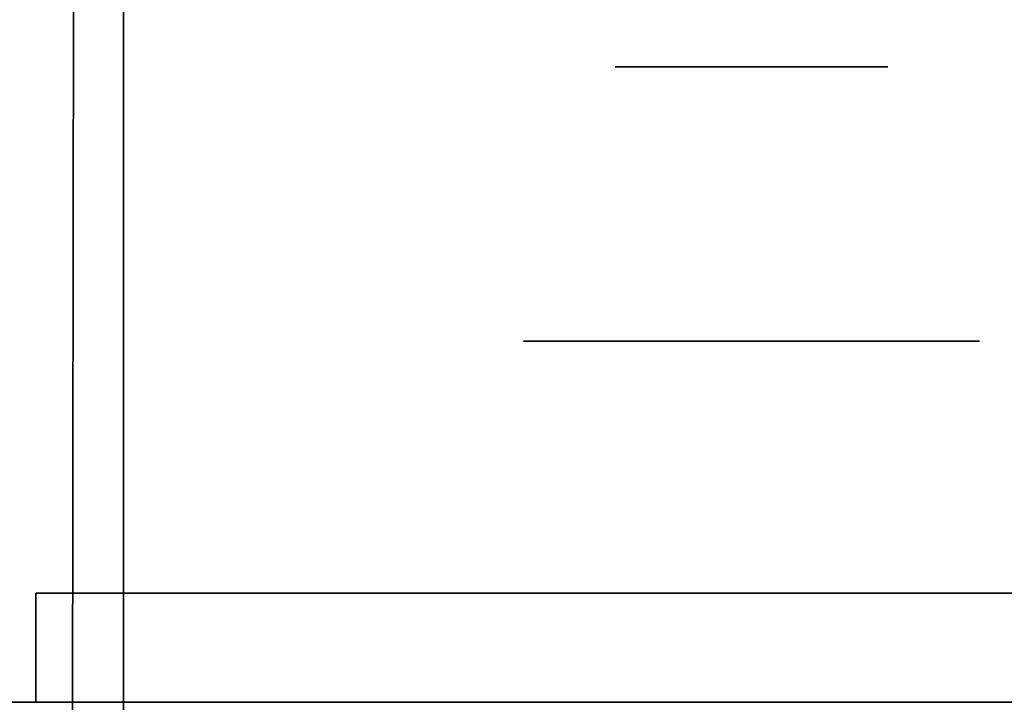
# Model space of a CAD drawing. Extents: x 413.3 to 457.5, y 5047.8 to 5050.
# Tile 735 of 770: x 457.2626 to 457.3204, y 5047.9282 to 5047.9682. Entities that reach past the tile are written whole.
import ezdxf

# ---------------------------------------------------------------- set-up
doc = ezdxf.new("R2010")
doc.units = 0
doc.header["$LTSCALE"] = 150
doc.header["$MEASUREMENT"] = 0
doc.layers.add('3DFACE_BOLT', color=7, linetype='CONTINUOUS')
doc.layers.add('3DFACE_SHAPE', color=7, linetype='CONTINUOUS')

msp = doc.modelspace()

# ---------------------------------------------------------------- linework, layer by layer
at = {"layer": '3DFACE_BOLT', "color": 1}
for points, invisible_edges in [([(457.297931, 5047.915459, -0.137472), (457.297539, 5047.915459, -0.135), (457.297931, 5047.965459, -0.137472)], 14), ([(457.297931, 5047.965459, -0.137472), (457.297539, 5047.915459, -0.135), (457.297539, 5047.965459, -0.135)], 3), ([(457.297539, 5047.915459, -0.135), (457.297931, 5047.915459, -0.132528), (457.297539, 5047.965459, -0.135)], 14), ([(457.297539, 5047.965459, -0.135), (457.297931, 5047.915459, -0.132528), (457.297931, 5047.965459, -0.132528)], 3), ([(457.297931, 5047.965459, -0.137472), (457.297539, 5047.965459, -0.135), (457.297931, 5047.965459, -0.132528)], 12), ([(457.297931, 5047.915459, -0.067472), (457.297539, 5047.915459, -0.065), (457.297931, 5047.965459, -0.067472)], 14), ([(457.297931, 5047.965459, -0.067472), (457.297539, 5047.915459, -0.065), (457.297539, 5047.965459, -0.065)], 3), ([(457.297539, 5047.915459, -0.065), (457.297931, 5047.915459, -0.062528), (457.297539, 5047.965459, -0.065)], 14), ([(457.297539, 5047.965459, -0.065), (457.297931, 5047.915459, -0.062528), (457.297931, 5047.965459, -0.062528)], 3), ([(457.297931, 5047.965459, -0.067472), (457.297539, 5047.965459, -0.065), (457.297931, 5047.965459, -0.062528)], 12), ([(457.299067, 5047.915459, -0.139702), (457.297931, 5047.915459, -0.137472), (457.299067, 5047.965459, -0.139702)], 14), ([(457.299067, 5047.965459, -0.139702), (457.297931, 5047.915459, -0.137472), (457.297931, 5047.965459, -0.137472)], 3), ([(457.297931, 5047.915459, -0.132528), (457.299067, 5047.915459, -0.130298), (457.297931, 5047.965459, -0.132528)], 14), ([(457.297931, 5047.965459, -0.132528), (457.299067, 5047.915459, -0.130298), (457.299067, 5047.965459, -0.130298)], 3), ([(457.299067, 5047.965459, -0.139702), (457.297931, 5047.965459, -0.137472), (457.299067, 5047.965459, -0.130298)], 14), ([(457.299067, 5047.965459, -0.130298), (457.297931, 5047.965459, -0.137472), (457.297931, 5047.965459, -0.132528)], 3), ([(457.299067, 5047.915459, -0.069702), (457.297931, 5047.915459, -0.067472), (457.299067, 5047.965459, -0.069702)], 14), ([(457.299067, 5047.965459, -0.069702), (457.297931, 5047.915459, -0.067472), (457.297931, 5047.965459, -0.067472)], 3), ([(457.297931, 5047.915459, -0.062528), (457.299067, 5047.915459, -0.060298), (457.297931, 5047.965459, -0.062528)], 14), ([(457.297931, 5047.965459, -0.062528), (457.299067, 5047.915459, -0.060298), (457.299067, 5047.965459, -0.060298)], 3), ([(457.299067, 5047.965459, -0.069702), (457.297931, 5047.965459, -0.067472), (457.299067, 5047.965459, -0.060298)], 14), ([(457.299067, 5047.965459, -0.060298), (457.297931, 5047.965459, -0.067472), (457.297931, 5047.965459, -0.062528)], 3), ([(457.300837, 5047.915459, -0.141472), (457.299067, 5047.915459, -0.139702), (457.300837, 5047.965459, -0.141472)], 14), ([(457.300837, 5047.965459, -0.141472), (457.299067, 5047.915459, -0.139702), (457.299067, 5047.965459, -0.139702)], 3), ([(457.299067, 5047.915459, -0.130298), (457.300837, 5047.915459, -0.128528), (457.299067, 5047.965459, -0.130298)], 14), ([(457.299067, 5047.965459, -0.130298), (457.300837, 5047.915459, -0.128528), (457.300837, 5047.965459, -0.128528)], 3), ([(457.300837, 5047.965459, -0.141472), (457.299067, 5047.965459, -0.139702), (457.300837, 5047.965459, -0.128528)], 14), ([(457.300837, 5047.965459, -0.128528), (457.299067, 5047.965459, -0.139702), (457.299067, 5047.965459, -0.130298)], 3), ([(457.300837, 5047.915459, -0.071472), (457.299067, 5047.915459, -0.069702), (457.300837, 5047.965459, -0.071472)], 14), ([(457.300837, 5047.965459, -0.071472), (457.299067, 5047.915459, -0.069702), (457.299067, 5047.965459, -0.069702)], 3), ([(457.299067, 5047.915459, -0.060298), (457.300837, 5047.915459, -0.058528), (457.299067, 5047.965459, -0.060298)], 14), ([(457.299067, 5047.965459, -0.060298), (457.300837, 5047.915459, -0.058528), (457.300837, 5047.965459, -0.058528)], 3), ([(457.300837, 5047.965459, -0.071472), (457.299067, 5047.965459, -0.069702), (457.300837, 5047.965459, -0.058528)], 14), ([(457.300837, 5047.965459, -0.058528), (457.299067, 5047.965459, -0.069702), (457.299067, 5047.965459, -0.060298)], 3), ([(457.303067, 5047.915459, -0.142608), (457.300837, 5047.915459, -0.141472), (457.303067, 5047.965459, -0.142608)], 14), ([(457.303067, 5047.965459, -0.142608), (457.300837, 5047.915459, -0.141472), (457.300837, 5047.965459, -0.141472)], 3), ([(457.300837, 5047.915459, -0.128528), (457.303067, 5047.915459, -0.127392), (457.300837, 5047.965459, -0.128528)], 14), ([(457.300837, 5047.965459, -0.128528), (457.303067, 5047.915459, -0.127392), (457.303067, 5047.965459, -0.127392)], 3), ([(457.303067, 5047.965459, -0.142608), (457.300837, 5047.965459, -0.141472), (457.303067, 5047.965459, -0.127392)], 14), ([(457.303067, 5047.965459, -0.127392), (457.300837, 5047.965459, -0.141472), (457.300837, 5047.965459, -0.128528)], 3), ([(457.303067, 5047.915459, -0.072608), (457.300837, 5047.915459, -0.071472), (457.303067, 5047.965459, -0.072608)], 14), ([(457.303067, 5047.965459, -0.072608), (457.300837, 5047.915459, -0.071472), (457.300837, 5047.965459, -0.071472)], 3), ([(457.300837, 5047.915459, -0.058528), (457.303067, 5047.915459, -0.057392), (457.300837, 5047.965459, -0.058528)], 14), ([(457.300837, 5047.965459, -0.058528), (457.303067, 5047.915459, -0.057392), (457.303067, 5047.965459, -0.057392)], 3), ([(457.303067, 5047.965459, -0.072608), (457.300837, 5047.965459, -0.071472), (457.303067, 5047.965459, -0.057392)], 14), ([(457.303067, 5047.965459, -0.057392), (457.300837, 5047.965459, -0.071472), (457.300837, 5047.965459, -0.058528)], 3), ([(457.305539, 5047.915459, -0.143), (457.303067, 5047.915459, -0.142608), (457.305539, 5047.965459, -0.143)], 14), ([(457.305539, 5047.965459, -0.143), (457.303067, 5047.915459, -0.142608), (457.303067, 5047.965459, -0.142608)], 3), ([(457.303067, 5047.915459, -0.127392), (457.305539, 5047.915459, -0.127), (457.303067, 5047.965459, -0.127392)], 14), ([(457.303067, 5047.965459, -0.127392), (457.305539, 5047.915459, -0.127), (457.305539, 5047.965459, -0.127)], 3), ([(457.305539, 5047.965459, -0.143), (457.303067, 5047.965459, -0.142608), (457.305539, 5047.965459, -0.127)], 14), ([(457.305539, 5047.965459, -0.127), (457.303067, 5047.965459, -0.142608), (457.303067, 5047.965459, -0.127392)], 3), ([(457.305539, 5047.915459, -0.073), (457.303067, 5047.915459, -0.072608), (457.305539, 5047.965459, -0.073)], 14), ([(457.305539, 5047.965459, -0.073), (457.303067, 5047.915459, -0.072608), (457.303067, 5047.965459, -0.072608)], 3), ([(457.303067, 5047.915459, -0.057392), (457.305539, 5047.915459, -0.057), (457.303067, 5047.965459, -0.057392)], 14), ([(457.303067, 5047.965459, -0.057392), (457.305539, 5047.915459, -0.057), (457.305539, 5047.965459, -0.057)], 3), ([(457.305539, 5047.965459, -0.073), (457.303067, 5047.965459, -0.072608), (457.305539, 5047.965459, -0.057)], 14), ([(457.305539, 5047.965459, -0.057), (457.303067, 5047.965459, -0.072608), (457.303067, 5047.965459, -0.057392)], 3), ([(457.308012, 5047.915459, -0.142608), (457.305539, 5047.915459, -0.143), (457.308012, 5047.965459, -0.142608)], 14), ([(457.308012, 5047.965459, -0.142608), (457.305539, 5047.915459, -0.143), (457.305539, 5047.965459, -0.143)], 3), ([(457.305539, 5047.915459, -0.127), (457.308012, 5047.915459, -0.127392), (457.305539, 5047.965459, -0.127)], 14), ([(457.305539, 5047.965459, -0.127), (457.308012, 5047.915459, -0.127392), (457.308012, 5047.965459, -0.127392)], 3), ([(457.308012, 5047.965459, -0.142608), (457.305539, 5047.965459, -0.143), (457.308012, 5047.965459, -0.127392)], 14), ([(457.308012, 5047.965459, -0.127392), (457.305539, 5047.965459, -0.143), (457.305539, 5047.965459, -0.127)], 3), ([(457.308012, 5047.915459, -0.072608), (457.305539, 5047.915459, -0.073), (457.308012, 5047.965459, -0.072608)], 14), ([(457.308012, 5047.965459, -0.072608), (457.305539, 5047.915459, -0.073), (457.305539, 5047.965459, -0.073)], 3), ([(457.305539, 5047.915459, -0.057), (457.308012, 5047.915459, -0.057392), (457.305539, 5047.965459, -0.057)], 14), ([(457.305539, 5047.965459, -0.057), (457.308012, 5047.915459, -0.057392), (457.308012, 5047.965459, -0.057392)], 3), ([(457.308012, 5047.965459, -0.072608), (457.305539, 5047.965459, -0.073), (457.308012, 5047.965459, -0.057392)], 14), ([(457.308012, 5047.965459, -0.057392), (457.305539, 5047.965459, -0.073), (457.305539, 5047.965459, -0.057)], 3), ([(457.310242, 5047.915459, -0.141472), (457.308012, 5047.915459, -0.142608), (457.310242, 5047.965459, -0.141472)], 14), ([(457.310242, 5047.965459, -0.141472), (457.308012, 5047.915459, -0.142608), (457.308012, 5047.965459, -0.142608)], 3), ([(457.308012, 5047.915459, -0.127392), (457.310242, 5047.915459, -0.128528), (457.308012, 5047.965459, -0.127392)], 14), ([(457.308012, 5047.965459, -0.127392), (457.310242, 5047.915459, -0.128528), (457.310242, 5047.965459, -0.128528)], 3), ([(457.310242, 5047.965459, -0.141472), (457.308012, 5047.965459, -0.142608), (457.310242, 5047.965459, -0.128528)], 14), ([(457.310242, 5047.965459, -0.128528), (457.308012, 5047.965459, -0.142608), (457.308012, 5047.965459, -0.127392)], 3), ([(457.310242, 5047.915459, -0.071472), (457.308012, 5047.915459, -0.072608), (457.310242, 5047.965459, -0.071472)], 14), ([(457.310242, 5047.965459, -0.071472), (457.308012, 5047.915459, -0.072608), (457.308012, 5047.965459, -0.072608)], 3), ([(457.308012, 5047.915459, -0.057392), (457.310242, 5047.915459, -0.058528), (457.308012, 5047.965459, -0.057392)], 14), ([(457.308012, 5047.965459, -0.057392), (457.310242, 5047.915459, -0.058528), (457.310242, 5047.965459, -0.058528)], 3), ([(457.310242, 5047.965459, -0.071472), (457.308012, 5047.965459, -0.072608), (457.310242, 5047.965459, -0.058528)], 14), ([(457.310242, 5047.965459, -0.058528), (457.308012, 5047.965459, -0.072608), (457.308012, 5047.965459, -0.057392)], 3), ([(457.312012, 5047.915459, -0.139702), (457.310242, 5047.915459, -0.141472), (457.312012, 5047.965459, -0.139702)], 14), ([(457.312012, 5047.965459, -0.139702), (457.310242, 5047.915459, -0.141472), (457.310242, 5047.965459, -0.141472)], 3), ([(457.310242, 5047.915459, -0.128528), (457.312012, 5047.915459, -0.130298), (457.310242, 5047.965459, -0.128528)], 14), ([(457.310242, 5047.965459, -0.128528), (457.312012, 5047.915459, -0.130298), (457.312012, 5047.965459, -0.130298)], 3), ([(457.312012, 5047.965459, -0.139702), (457.310242, 5047.965459, -0.141472), (457.312012, 5047.965459, -0.130298)], 14), ([(457.312012, 5047.965459, -0.130298), (457.310242, 5047.965459, -0.141472), (457.310242, 5047.965459, -0.128528)], 3), ([(457.312012, 5047.915459, -0.069702), (457.310242, 5047.915459, -0.071472), (457.312012, 5047.965459, -0.069702)], 14), ([(457.312012, 5047.965459, -0.069702), (457.310242, 5047.915459, -0.071472), (457.310242, 5047.965459, -0.071472)], 3), ([(457.310242, 5047.915459, -0.058528), (457.312012, 5047.915459, -0.060298), (457.310242, 5047.965459, -0.058528)], 14), ([(457.310242, 5047.965459, -0.058528), (457.312012, 5047.915459, -0.060298), (457.312012, 5047.965459, -0.060298)], 3), ([(457.312012, 5047.965459, -0.069702), (457.310242, 5047.965459, -0.071472), (457.312012, 5047.965459, -0.060298)], 14), ([(457.312012, 5047.965459, -0.060298), (457.310242, 5047.965459, -0.071472), (457.310242, 5047.965459, -0.058528)], 3), ([(457.313148, 5047.915459, -0.137472), (457.312012, 5047.915459, -0.139702), (457.313148, 5047.965459, -0.137472)], 14), ([(457.313148, 5047.965459, -0.137472), (457.312012, 5047.915459, -0.139702), (457.312012, 5047.965459, -0.139702)], 3), ([(457.312012, 5047.915459, -0.130298), (457.313148, 5047.915459, -0.132528), (457.312012, 5047.965459, -0.130298)], 14), ([(457.312012, 5047.965459, -0.130298), (457.313148, 5047.915459, -0.132528), (457.313148, 5047.965459, -0.132528)], 3), ([(457.313148, 5047.965459, -0.137472), (457.312012, 5047.965459, -0.139702), (457.313148, 5047.965459, -0.132528)], 14), ([(457.313148, 5047.965459, -0.132528), (457.312012, 5047.965459, -0.139702), (457.312012, 5047.965459, -0.130298)], 3), ([(457.313148, 5047.915459, -0.067472), (457.312012, 5047.915459, -0.069702), (457.313148, 5047.965459, -0.067472)], 14), ([(457.313148, 5047.965459, -0.067472), (457.312012, 5047.915459, -0.069702), (457.312012, 5047.965459, -0.069702)], 3), ([(457.312012, 5047.915459, -0.060298), (457.313148, 5047.915459, -0.062528), (457.312012, 5047.965459, -0.060298)], 14), ([(457.312012, 5047.965459, -0.060298), (457.313148, 5047.915459, -0.062528), (457.313148, 5047.965459, -0.062528)], 3), ([(457.313148, 5047.965459, -0.067472), (457.312012, 5047.965459, -0.069702), (457.313148, 5047.965459, -0.062528)], 14), ([(457.313148, 5047.965459, -0.062528), (457.312012, 5047.965459, -0.069702), (457.312012, 5047.965459, -0.060298)], 3), ([(457.313539, 5047.915459, -0.135), (457.313148, 5047.915459, -0.137472), (457.313539, 5047.965459, -0.135)], 14), ([(457.313539, 5047.965459, -0.135), (457.313148, 5047.915459, -0.137472), (457.313148, 5047.965459, -0.137472)], 3), ([(457.313148, 5047.915459, -0.132528), (457.313539, 5047.915459, -0.135), (457.313148, 5047.965459, -0.132528)], 14), ([(457.313148, 5047.965459, -0.132528), (457.313539, 5047.915459, -0.135), (457.313539, 5047.965459, -0.135)], 3), ([(457.313539, 5047.965459, -0.135), (457.313148, 5047.965459, -0.137472), (457.313148, 5047.965459, -0.132528)], 2), ([(457.313539, 5047.915459, -0.065), (457.313148, 5047.915459, -0.067472), (457.313539, 5047.965459, -0.065)], 14), ([(457.313539, 5047.965459, -0.065), (457.313148, 5047.915459, -0.067472), (457.313148, 5047.965459, -0.067472)], 3), ([(457.313148, 5047.915459, -0.062528), (457.313539, 5047.915459, -0.065), (457.313148, 5047.965459, -0.062528)], 14), ([(457.313148, 5047.965459, -0.062528), (457.313539, 5047.915459, -0.065), (457.313539, 5047.965459, -0.065)], 3), ([(457.313539, 5047.965459, -0.065), (457.313148, 5047.965459, -0.067472), (457.313148, 5047.965459, -0.062528)], 2), ([(457.298852, 5047.934559, -0.146583), (457.292164, 5047.934559, -0.135), (457.298852, 5047.949359, -0.146583)], 14), ([(457.298852, 5047.949359, -0.146583), (457.292164, 5047.934559, -0.135), (457.292164, 5047.949359, -0.135)], 3), ([(457.292164, 5047.934559, -0.135), (457.298852, 5047.934559, -0.123417), (457.292164, 5047.949359, -0.135)], 14), ([(457.292164, 5047.949359, -0.135), (457.298852, 5047.934559, -0.123417), (457.298852, 5047.949359, -0.123417)], 3), ([(457.298852, 5047.949359, -0.146583), (457.292164, 5047.949359, -0.135), (457.298852, 5047.949359, -0.123417)], 12), ([(457.298852, 5047.934559, -0.076583), (457.292164, 5047.934559, -0.065), (457.298852, 5047.949359, -0.076583)], 14), ([(457.298852, 5047.949359, -0.076583), (457.292164, 5047.934559, -0.065), (457.292164, 5047.949359, -0.065)], 3), ([(457.292164, 5047.934559, -0.065), (457.298852, 5047.934559, -0.053417), (457.292164, 5047.949359, -0.065)], 14), ([(457.292164, 5047.949359, -0.065), (457.298852, 5047.934559, -0.053417), (457.298852, 5047.949359, -0.053417)], 3), ([(457.298852, 5047.949359, -0.076583), (457.292164, 5047.949359, -0.065), (457.298852, 5047.949359, -0.053417)], 12), ([(457.312227, 5047.934559, -0.146583), (457.298852, 5047.934559, -0.146583), (457.312227, 5047.949359, -0.146583)], 14), ([(457.312227, 5047.949359, -0.146583), (457.298852, 5047.934559, -0.146583), (457.298852, 5047.949359, -0.146583)], 3), ([(457.298852, 5047.934559, -0.123417), (457.312227, 5047.934559, -0.123417), (457.298852, 5047.949359, -0.123417)], 14), ([(457.298852, 5047.949359, -0.123417), (457.312227, 5047.934559, -0.123417), (457.312227, 5047.949359, -0.123417)], 3), ([(457.312227, 5047.949359, -0.146583), (457.298852, 5047.949359, -0.146583), (457.312227, 5047.949359, -0.123417)], 14), ([(457.312227, 5047.949359, -0.123417), (457.298852, 5047.949359, -0.146583), (457.298852, 5047.949359, -0.123417)], 3), ([(457.312227, 5047.934559, -0.076583), (457.298852, 5047.934559, -0.076583), (457.312227, 5047.949359, -0.076583)], 14), ([(457.312227, 5047.949359, -0.076583), (457.298852, 5047.934559, -0.076583), (457.298852, 5047.949359, -0.076583)], 3), ([(457.298852, 5047.934559, -0.053417), (457.312227, 5047.934559, -0.053417), (457.298852, 5047.949359, -0.053417)], 14), ([(457.298852, 5047.949359, -0.053417), (457.312227, 5047.934559, -0.053417), (457.312227, 5047.949359, -0.053417)], 3), ([(457.312227, 5047.949359, -0.076583), (457.298852, 5047.949359, -0.076583), (457.312227, 5047.949359, -0.053417)], 14), ([(457.312227, 5047.949359, -0.053417), (457.298852, 5047.949359, -0.076583), (457.298852, 5047.949359, -0.053417)], 3), ([(457.318914, 5047.934559, -0.135), (457.312227, 5047.934559, -0.146583), (457.318914, 5047.949359, -0.135)], 14), ([(457.318914, 5047.949359, -0.135), (457.312227, 5047.934559, -0.146583), (457.312227, 5047.949359, -0.146583)], 3), ([(457.312227, 5047.934559, -0.123417), (457.318914, 5047.934559, -0.135), (457.312227, 5047.949359, -0.123417)], 14), ([(457.312227, 5047.949359, -0.123417), (457.318914, 5047.934559, -0.135), (457.318914, 5047.949359, -0.135)], 3), ([(457.318914, 5047.949359, -0.135), (457.312227, 5047.949359, -0.146583), (457.312227, 5047.949359, -0.123417)], 2), ([(457.318914, 5047.934559, -0.065), (457.312227, 5047.934559, -0.076583), (457.318914, 5047.949359, -0.065)], 14), ([(457.318914, 5047.949359, -0.065), (457.312227, 5047.934559, -0.076583), (457.312227, 5047.949359, -0.076583)], 3), ([(457.312227, 5047.934559, -0.053417), (457.318914, 5047.934559, -0.065), (457.312227, 5047.949359, -0.053417)], 14), ([(457.312227, 5047.949359, -0.053417), (457.318914, 5047.934559, -0.065), (457.318914, 5047.949359, -0.065)], 3), ([(457.318914, 5047.949359, -0.065), (457.312227, 5047.949359, -0.076583), (457.312227, 5047.949359, -0.053417)], 2), ([(457.298852, 5047.934559, -0.123417), (457.292164, 5047.934559, -0.135), (457.298852, 5047.934559, -0.146583)], 12), ([(457.298852, 5047.934559, -0.053417), (457.292164, 5047.934559, -0.065), (457.298852, 5047.934559, -0.076583)], 12), ([(457.312227, 5047.934559, -0.123417), (457.298852, 5047.934559, -0.123417), (457.312227, 5047.934559, -0.146583)], 14), ([(457.312227, 5047.934559, -0.146583), (457.298852, 5047.934559, -0.123417), (457.298852, 5047.934559, -0.146583)], 3), ([(457.312227, 5047.934559, -0.053417), (457.298852, 5047.934559, -0.053417), (457.312227, 5047.934559, -0.076583)], 14), ([(457.312227, 5047.934559, -0.076583), (457.298852, 5047.934559, -0.053417), (457.298852, 5047.934559, -0.076583)], 3), ([(457.318914, 5047.934559, -0.135), (457.312227, 5047.934559, -0.123417), (457.312227, 5047.934559, -0.146583)], 2), ([(457.318914, 5047.934559, -0.065), (457.312227, 5047.934559, -0.053417), (457.312227, 5047.934559, -0.076583)], 2)]:
    msp.add_3dface(points, dxfattribs=dict(at, invisible_edges=invisible_edges))
at = {"layer": '3DFACE_SHAPE', "color": 13}
for points, invisible_edges in [([(457.365539, 5050.025014, -0.1905), (457.26869, 5050.025153, -0.1905), (457.26554, 5047.825153, -0.1905)], 12), ([(457.26869, 5050.025153, -0.0095), (457.362442, 5047.861866, -0.0095), (457.26554, 5047.825153, -0.0095)], 3), ([(457.26554, 5047.825153), (457.26869, 5050.025153), (457.26554, 5047.825153, -0.0095)], 2), ([(457.26869, 5050.025153), (457.26869, 5050.025153, -0.0095), (457.26554, 5047.825153, -0.0095)], 12), ([(457.468689, 5050.024866), (457.26869, 5050.025153), (457.26554, 5047.825153)], 12), ([(457.26554, 5047.825153, -0.2), (457.26869, 5050.025153, -0.2), (457.465539, 5047.824866, -0.2)], 2), ([(457.26554, 5047.825153, -0.1905), (457.26869, 5050.025153, -0.1905), (457.26554, 5047.825153, -0.2)], 2), ([(457.26869, 5050.025153, -0.1905), (457.26869, 5050.025153, -0.2), (457.26554, 5047.825153, -0.2)], 12), ([(457.362389, 5047.825014, -0.1905), (457.365539, 5050.025014, -0.1905), (457.26554, 5047.825153, -0.1905)], 2), ([(457.362623, 5047.988166, -0.0095), (457.362442, 5047.861866, -0.0095), (457.26869, 5050.025153, -0.0095)], 14), ([(457.26869, 5050.025153, -0.2), (457.468689, 5050.024866, -0.2), (457.465539, 5047.824866, -0.2)], 12), ([(457.465539, 5047.824866), (457.468689, 5050.024866), (457.26554, 5047.825153)], 2), ([(457.268689, 5047.928159, -0.0095), (455.468689, 5047.928159, -0.0095), (457.268689, 5048.025009, -0.0095)], 2), ([(455.468689, 5047.928159, -0.0095), (455.468689, 5048.025009, -0.0095), (457.268689, 5048.025009, -0.0095)], 12), ([(457.268689, 5048.025009), (455.468689, 5048.025009), (457.268689, 5047.825009)], 2), ([(455.468689, 5048.025009), (455.468689, 5047.825009), (457.268689, 5047.825009)], 12), ([(455.468689, 5047.928159, -0.1905), (457.268689, 5047.928159, -0.1905), (455.468689, 5048.025009, -0.1905)], 2), ([(457.268689, 5047.928159, -0.1905), (457.268689, 5048.025009, -0.1905), (455.468689, 5048.025009, -0.1905)], 12), ([(455.468689, 5048.025009, -0.2), (457.268689, 5048.025009, -0.2), (455.468689, 5047.825009, -0.2)], 2), ([(457.268689, 5048.025009, -0.2), (457.268689, 5047.825009, -0.2), (455.468689, 5047.825009, -0.2)], 12), ([(457.268689, 5047.825009), (457.268689, 5047.928159, -0.0095), (457.268689, 5048.025009)], 3), ([(457.268689, 5047.928159, -0.0095), (457.268689, 5048.025009, -0.0095), (457.268689, 5048.025009)], 12), ([(457.268689, 5048.025009, -0.1905), (457.268689, 5047.928159, -0.1905), (457.268689, 5048.025009, -0.2)], 2), ([(457.268689, 5047.928159, -0.1905), (457.268689, 5047.921859, -0.1905), (457.268689, 5048.025009, -0.2)], 14), ([(457.268689, 5048.025009, -0.2), (457.268689, 5047.921859, -0.1905), (457.268689, 5047.825009, -0.2)], 3), ([(457.31155, 5047.934559, -0.05899), (457.263539, 5047.934559, -0.03), (457.359139, 5047.934559, -0.03)], 13), ([(457.31155, 5047.934559, -0.05899), (457.305539, 5047.934559, -0.0565), (457.263539, 5047.934559, -0.03)], 14), ([(457.305539, 5047.934559, -0.0565), (457.299529, 5047.934559, -0.05899), (457.263539, 5047.934559, -0.03)], 14), ([(457.263539, 5047.934559, -0.03), (457.299529, 5047.934559, -0.05899), (457.297039, 5047.934559, -0.065)], 13), ([(457.297039, 5047.934559, -0.135), (457.263539, 5047.934559, -0.03), (457.297039, 5047.934559, -0.065)], 15), ([(457.263539, 5047.934559, -0.03), (457.297039, 5047.934559, -0.135), (457.263539, 5047.934559, -0.17)], 3), ([(457.297039, 5047.934559, -0.135), (457.299529, 5047.934559, -0.14101), (457.263539, 5047.934559, -0.17)], 14), ([(457.263539, 5047.934559, -0.17), (457.299529, 5047.934559, -0.14101), (457.305539, 5047.934559, -0.17)], 3), ([(457.263539, 5047.934559, -0.17), (457.305539, 5047.934559, -0.17), (457.263539, 5047.928159, -0.17)], 2), ([(457.305539, 5047.934559, -0.17), (457.359139, 5047.934559, -0.17), (457.263539, 5047.928159, -0.17)], 14), ([(457.263539, 5047.928159, -0.17), (457.359139, 5047.934559, -0.17), (457.365539, 5047.928159, -0.17)], 3), ([(457.359139, 5047.934559, -0.03), (457.263539, 5047.928159, -0.03), (457.365539, 5047.928159, -0.03)], 13), ([(457.359139, 5047.934559, -0.03), (457.263539, 5047.934559, -0.03), (457.263539, 5047.928159, -0.03)], 12), ([(457.263539, 5047.928159, -0.17), (457.263539, 5047.928159, -0.03), (457.263539, 5047.934559, -0.17)], 2), ([(457.263539, 5047.928159, -0.03), (457.263539, 5047.934559, -0.03), (457.263539, 5047.934559, -0.17)], 12), ([(457.299529, 5047.934559, -0.12899), (457.297039, 5047.934559, -0.135), (457.299529, 5047.934559, -0.07101)], 14), ([(457.299529, 5047.934559, -0.07101), (457.297039, 5047.934559, -0.135), (457.297039, 5047.934559, -0.065)], 3), ([(457.299529, 5047.934559, -0.05899), (457.299529, 5047.928159, -0.05899), (457.297039, 5047.934559, -0.065)], 3), ([(457.299529, 5047.928159, -0.05899), (457.297039, 5047.928159, -0.065), (457.297039, 5047.934559, -0.065)], 14), ([(457.297039, 5047.934559, -0.065), (457.297039, 5047.928159, -0.065), (457.299529, 5047.934559, -0.07101)], 3), ([(457.297039, 5047.928159, -0.065), (457.299529, 5047.928159, -0.07101), (457.299529, 5047.934559, -0.07101)], 14), ([(457.299529, 5047.934559, -0.12899), (457.299529, 5047.928159, -0.12899), (457.297039, 5047.934559, -0.135)], 3), ([(457.299529, 5047.928159, -0.12899), (457.297039, 5047.928159, -0.135), (457.297039, 5047.934559, -0.135)], 14), ([(457.297039, 5047.934559, -0.135), (457.297039, 5047.928159, -0.135), (457.299529, 5047.934559, -0.14101)], 3), ([(457.297039, 5047.928159, -0.135), (457.299529, 5047.928159, -0.14101), (457.299529, 5047.934559, -0.14101)], 14), ([(457.299529, 5047.934559, -0.14101), (457.305539, 5047.934559, -0.1435), (457.305539, 5047.934559, -0.17)], 14), ([(457.299529, 5047.934559, -0.07101), (457.305539, 5047.934559, -0.0735), (457.299529, 5047.934559, -0.12899)], 14), ([(457.299529, 5047.934559, -0.12899), (457.305539, 5047.934559, -0.0735), (457.305539, 5047.934559, -0.1265)], 3), ([(457.305539, 5047.934559, -0.0565), (457.305539, 5047.928159, -0.0565), (457.299529, 5047.934559, -0.05899)], 3), ([(457.305539, 5047.928159, -0.0565), (457.299529, 5047.928159, -0.05899), (457.299529, 5047.934559, -0.05899)], 14), ([(457.299529, 5047.934559, -0.07101), (457.299529, 5047.928159, -0.07101), (457.305539, 5047.934559, -0.0735)], 3), ([(457.299529, 5047.928159, -0.07101), (457.305539, 5047.928159, -0.0735), (457.305539, 5047.934559, -0.0735)], 14), ([(457.305539, 5047.934559, -0.1265), (457.305539, 5047.928159, -0.1265), (457.299529, 5047.934559, -0.12899)], 3), ([(457.305539, 5047.928159, -0.1265), (457.299529, 5047.928159, -0.12899), (457.299529, 5047.934559, -0.12899)], 14), ([(457.299529, 5047.934559, -0.14101), (457.299529, 5047.928159, -0.14101), (457.305539, 5047.934559, -0.1435)], 3), ([(457.299529, 5047.928159, -0.14101), (457.305539, 5047.928159, -0.1435), (457.305539, 5047.934559, -0.1435)], 14), ([(457.305539, 5047.934559, -0.1435), (457.31155, 5047.934559, -0.14101), (457.305539, 5047.934559, -0.17)], 14), ([(457.305539, 5047.934559, -0.17), (457.31155, 5047.934559, -0.14101), (457.359139, 5047.934559, -0.17)], 15), ([(457.305539, 5047.934559, -0.0735), (457.31155, 5047.934559, -0.07101), (457.305539, 5047.934559, -0.1265)], 14), ([(457.305539, 5047.934559, -0.1265), (457.31155, 5047.934559, -0.07101), (457.31155, 5047.934559, -0.12899)], 3), ([(457.31155, 5047.934559, -0.05899), (457.31155, 5047.928159, -0.05899), (457.305539, 5047.934559, -0.0565)], 3), ([(457.31155, 5047.928159, -0.05899), (457.305539, 5047.928159, -0.0565), (457.305539, 5047.934559, -0.0565)], 14), ([(457.305539, 5047.934559, -0.0735), (457.305539, 5047.928159, -0.0735), (457.31155, 5047.934559, -0.07101)], 3), ([(457.305539, 5047.928159, -0.0735), (457.31155, 5047.928159, -0.07101), (457.31155, 5047.934559, -0.07101)], 14), ([(457.31155, 5047.934559, -0.12899), (457.31155, 5047.928159, -0.12899), (457.305539, 5047.934559, -0.1265)], 3), ([(457.31155, 5047.928159, -0.12899), (457.305539, 5047.928159, -0.1265), (457.305539, 5047.934559, -0.1265)], 14), ([(457.305539, 5047.934559, -0.1435), (457.305539, 5047.928159, -0.1435), (457.31155, 5047.934559, -0.14101)], 3), ([(457.305539, 5047.928159, -0.1435), (457.31155, 5047.928159, -0.14101), (457.31155, 5047.934559, -0.14101)], 14), ([(457.31155, 5047.934559, -0.14101), (457.314039, 5047.934559, -0.135), (457.359139, 5047.934559, -0.17)], 14), ([(457.31155, 5047.934559, -0.07101), (457.314039, 5047.934559, -0.065), (457.31155, 5047.934559, -0.12899)], 14), ([(457.31155, 5047.934559, -0.12899), (457.314039, 5047.934559, -0.065), (457.314039, 5047.934559, -0.135)], 3), ([(457.314039, 5047.934559, -0.065), (457.31155, 5047.934559, -0.05899), (457.359139, 5047.934559, -0.17)], 14), ([(457.359139, 5047.934559, -0.17), (457.31155, 5047.934559, -0.05899), (457.359139, 5047.934559, -0.03)], 3), ([(457.31155, 5047.934559, -0.07101), (457.31155, 5047.928159, -0.07101), (457.314039, 5047.934559, -0.065)], 3), ([(457.31155, 5047.928159, -0.07101), (457.314039, 5047.928159, -0.065), (457.314039, 5047.934559, -0.065)], 14), ([(457.314039, 5047.934559, -0.065), (457.314039, 5047.928159, -0.065), (457.31155, 5047.934559, -0.05899)], 3), ([(457.314039, 5047.928159, -0.065), (457.31155, 5047.928159, -0.05899), (457.31155, 5047.934559, -0.05899)], 14), ([(457.31155, 5047.934559, -0.14101), (457.31155, 5047.928159, -0.14101), (457.314039, 5047.934559, -0.135)], 3), ([(457.31155, 5047.928159, -0.14101), (457.314039, 5047.928159, -0.135), (457.314039, 5047.934559, -0.135)], 14), ([(457.314039, 5047.934559, -0.135), (457.314039, 5047.928159, -0.135), (457.31155, 5047.934559, -0.12899)], 3), ([(457.314039, 5047.928159, -0.135), (457.31155, 5047.928159, -0.12899), (457.31155, 5047.934559, -0.12899)], 14), ([(457.314039, 5047.934559, -0.065), (457.359139, 5047.934559, -0.17), (457.314039, 5047.934559, -0.135)], 15), ([(457.365539, 5047.928159, -0.17), (457.299529, 5047.928159, -0.14101), (457.263539, 5047.928159, -0.17)], 3), ([(457.299529, 5047.928159, -0.14101), (457.297039, 5047.928159, -0.135), (457.263539, 5047.928159, -0.17)], 14), ([(457.297039, 5047.928159, -0.065), (457.263539, 5047.928159, -0.17), (457.297039, 5047.928159, -0.135)], 15), ([(457.263539, 5047.928159, -0.17), (457.297039, 5047.928159, -0.065), (457.263539, 5047.928159, -0.03)], 3), ([(457.297039, 5047.928159, -0.065), (457.299529, 5047.928159, -0.05899), (457.263539, 5047.928159, -0.03)], 14), ([(457.299529, 5047.928159, -0.05899), (457.305539, 5047.928159, -0.0565), (457.263539, 5047.928159, -0.03)], 14), ([(457.305539, 5047.928159, -0.0565), (457.31155, 5047.928159, -0.05899), (457.263539, 5047.928159, -0.03)], 14), ([(457.263539, 5047.928159, -0.03), (457.31155, 5047.928159, -0.05899), (457.365539, 5047.928159, -0.03)], 3), ([(457.299529, 5047.928159, -0.07101), (457.297039, 5047.928159, -0.065), (457.299529, 5047.928159, -0.12899)], 14), ([(457.299529, 5047.928159, -0.12899), (457.297039, 5047.928159, -0.065), (457.297039, 5047.928159, -0.135)], 3), ([(457.305539, 5047.928159, -0.1435), (457.299529, 5047.928159, -0.14101), (457.365539, 5047.928159, -0.17)], 14), ([(457.299529, 5047.928159, -0.12899), (457.305539, 5047.928159, -0.1265), (457.299529, 5047.928159, -0.07101)], 14), ([(457.305539, 5047.928159, -0.1265), (457.305539, 5047.928159, -0.0735), (457.299529, 5047.928159, -0.07101)], 13), ([(457.31155, 5047.928159, -0.14101), (457.305539, 5047.928159, -0.1435), (457.365539, 5047.928159, -0.135)], 14), ([(457.365539, 5047.928159, -0.135), (457.305539, 5047.928159, -0.1435), (457.365539, 5047.928159, -0.17)], 15), ([(457.31155, 5047.928159, -0.07101), (457.305539, 5047.928159, -0.0735), (457.31155, 5047.928159, -0.12899)], 14), ([(457.305539, 5047.928159, -0.0735), (457.305539, 5047.928159, -0.1265), (457.31155, 5047.928159, -0.12899)], 13), ([(457.314039, 5047.928159, -0.135), (457.31155, 5047.928159, -0.14101), (457.365539, 5047.928159, -0.135)], 14), ([(457.31155, 5047.928159, -0.05899), (457.365539, 5047.928159, -0.065), (457.365539, 5047.928159, -0.03)], 13), ([(457.31155, 5047.928159, -0.05899), (457.314039, 5047.928159, -0.065), (457.365539, 5047.928159, -0.065)], 14), ([(457.31155, 5047.928159, -0.12899), (457.314039, 5047.928159, -0.135), (457.31155, 5047.928159, -0.07101)], 14), ([(457.314039, 5047.928159, -0.135), (457.365539, 5047.928159, -0.135), (457.31155, 5047.928159, -0.07101)], 15), ([(457.31155, 5047.928159, -0.07101), (457.365539, 5047.928159, -0.135), (457.314039, 5047.928159, -0.065)], 3), ([(457.365539, 5047.928159, -0.135), (457.365539, 5047.928159, -0.065), (457.314039, 5047.928159, -0.065)], 14)]:
    msp.add_3dface(points, dxfattribs=dict(at, invisible_edges=invisible_edges))

doc.saveas('drawing.dxf')
